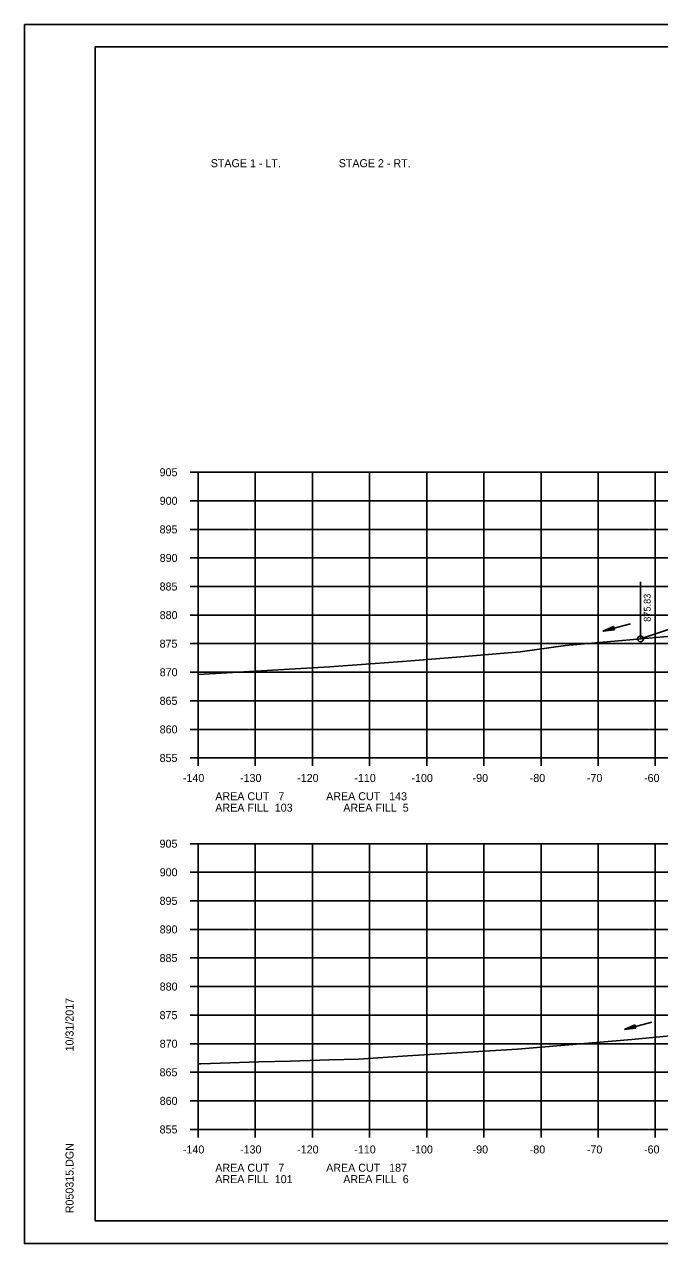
# Model space of a CAD drawing. Extents: x 1486524 to 1499135, y 326561 to 337924.
# Drawn here: x 1488812.5 to 1488923.6, y 330005.9 to 330219.2 of the extents above; entities that cross this region are included whole.
import ezdxf

# ---------------------------------------------------------------- set-up
doc = ezdxf.new("R2010")
doc.units = 0
for name, color, linetype in [('Default', 7, 'Continuous'), ('E_Const Align', 7, 'Continuous'), ('E_Const Align Station', 7, 'Continuous'), ('E_Ownership Information', 7, 'Continuous'), ('E_Property Line', 7, 'Continuous'), ('E_Proposed ROW Fig Annot', 7, 'Continuous'), ('E_Quarter Calls', 7, 'Continuous'), ('E_Title Sheet', 7, 'Continuous'), ('E_Tract Number', 7, 'Continuous'), ('R_Water Annot', 7, 'Continuous'), ('R_Xsect Elev', 7, 'Continuous')]:
    doc.layers.add(name, color=color, linetype=linetype)

msp = doc.modelspace()

# ---------------------------------------------------------------- linework, layer by layer
at = {"layer": 'E_Const Align'}
for p, q in [((1488841.49, 330140.89), (1488842.89, 330140.89)), ((1488842.89, 330090.89), (1488842.89, 330140.89)), ((1488841.49, 330135.89), (1488842.89, 330135.89)), ((1488841.49, 330130.89), (1488842.89, 330130.89)), ((1488841.49, 330125.89), (1488842.89, 330125.89)), ((1488841.49, 330120.89), (1488842.89, 330120.89)), ((1488841.49, 330115.89), (1488842.89, 330115.89)), ((1488841.49, 330110.89), (1488842.89, 330110.89)), ((1488841.49, 330105.89), (1488842.89, 330105.89)), ((1488841.49, 330100.89), (1488842.89, 330100.89)), ((1488841.49, 330095.89), (1488842.89, 330095.89)), ((1488841.49, 330090.89), (1488842.89, 330090.89)), ((1488842.89, 330090.89), (1489122.89, 330090.89)), ((1488842.89, 330089.49), (1488842.89, 330090.89)), ((1488852.89, 330089.49), (1488852.89, 330090.89)), ((1488862.89, 330089.49), (1488862.89, 330090.89)), ((1488872.89, 330089.49), (1488872.89, 330090.89)), ((1488882.89, 330089.49), (1488882.89, 330090.89)), ((1488892.89, 330089.49), (1488892.89, 330090.89)), ((1488902.89, 330089.49), (1488902.89, 330090.89)), ((1488912.89, 330089.49), (1488912.89, 330090.89)), ((1488922.89, 330089.49), (1488922.89, 330090.89)), ((1488841.49, 330075.89), (1488842.89, 330075.89)), ((1488842.89, 330025.89), (1488842.89, 330075.89)), ((1488841.49, 330070.89), (1488842.89, 330070.89)), ((1488841.49, 330065.89), (1488842.89, 330065.89)), ((1488841.49, 330060.89), (1488842.89, 330060.89)), ((1488841.49, 330055.89), (1488842.89, 330055.89)), ((1488841.49, 330050.89), (1488842.89, 330050.89)), ((1488841.49, 330045.89), (1488842.89, 330045.89)), ((1488841.49, 330040.89), (1488842.89, 330040.89)), ((1488841.49, 330035.89), (1488842.89, 330035.89)), ((1488841.49, 330030.89), (1488842.89, 330030.89)), ((1488841.49, 330025.89), (1488842.89, 330025.89)), ((1488842.89, 330025.89), (1489122.89, 330025.89)), ((1488842.89, 330024.49), (1488842.89, 330025.89)), ((1488852.89, 330024.49), (1488852.89, 330025.89)), ((1488862.89, 330024.49), (1488862.89, 330025.89)), ((1488872.89, 330024.49), (1488872.89, 330025.89)), ((1488882.89, 330024.49), (1488882.89, 330025.89)), ((1488892.89, 330024.49), (1488892.89, 330025.89)), ((1488902.89, 330024.49), (1488902.89, 330025.89)), ((1488912.89, 330024.49), (1488912.89, 330025.89)), ((1488922.89, 330024.49), (1488922.89, 330025.89))]:
    msp.add_line(p, q, dxfattribs=at)
at = {"layer": 'E_Ownership Information'}
for p, q in [((1488842.89, 330140.89), (1489122.89, 330140.89)), ((1488842.89, 330090.89), (1488842.89, 330140.89)), ((1488852.89, 330090.89), (1488852.89, 330140.89)), ((1488862.89, 330090.89), (1488862.89, 330140.89)), ((1488872.89, 330090.89), (1488872.89, 330140.89)), ((1488882.89, 330090.89), (1488882.89, 330140.89)), ((1488892.89, 330090.89), (1488892.89, 330140.89)), ((1488902.89, 330090.89), (1488902.89, 330140.89)), ((1488912.89, 330090.89), (1488912.89, 330140.89)), ((1488922.89, 330090.89), (1488922.89, 330140.89)), ((1488842.89, 330135.89), (1489122.89, 330135.89)), ((1488842.89, 330130.89), (1489122.89, 330130.89)), ((1488842.89, 330125.89), (1489122.89, 330125.89)), ((1488842.89, 330120.89), (1489122.89, 330120.89)), ((1488842.89, 330115.89), (1489122.89, 330115.89)), ((1488842.89, 330110.89), (1489122.89, 330110.89)), ((1488842.89, 330105.89), (1489122.89, 330105.89)), ((1488842.89, 330100.89), (1489122.89, 330100.89)), ((1488842.89, 330095.89), (1489122.89, 330095.89)), ((1488842.89, 330090.89), (1489122.89, 330090.89)), ((1488842.89, 330075.89), (1489122.89, 330075.89)), ((1488842.89, 330025.89), (1488842.89, 330075.89)), ((1488852.89, 330025.89), (1488852.89, 330075.89)), ((1488862.89, 330025.89), (1488862.89, 330075.89)), ((1488872.89, 330025.89), (1488872.89, 330075.89)), ((1488882.89, 330025.89), (1488882.89, 330075.89)), ((1488892.89, 330025.89), (1488892.89, 330075.89)), ((1488902.89, 330025.89), (1488902.89, 330075.89)), ((1488912.89, 330025.89), (1488912.89, 330075.89)), ((1488922.89, 330025.89), (1488922.89, 330075.89)), ((1488842.89, 330070.89), (1489122.89, 330070.89)), ((1488842.89, 330065.89), (1489122.89, 330065.89)), ((1488842.89, 330060.89), (1489122.89, 330060.89)), ((1488842.89, 330055.89), (1489122.89, 330055.89)), ((1488842.89, 330050.89), (1489122.89, 330050.89)), ((1488842.89, 330045.89), (1489122.89, 330045.89)), ((1488842.89, 330040.89), (1489122.89, 330040.89)), ((1488842.89, 330035.89), (1489122.89, 330035.89)), ((1488842.89, 330030.89), (1489122.89, 330030.89)), ((1488842.89, 330025.89), (1489122.89, 330025.89))]:
    msp.add_line(p, q, dxfattribs=at)
at = {"layer": 'E_Property Line'}
for p, q in [((1488824.89, 330215.35), (1489141.07, 330215.35)), ((1488824.89, 330009.89), (1488824.89, 330215.35)), ((1488824.89, 330009.89), (1488824.89, 330009.89)), ((1489141.07, 330009.89), (1488824.89, 330009.89))]:
    msp.add_line(p, q, dxfattribs=at)
at = {"layer": 'E_Proposed ROW Fig Annot'}
for p, q in [((1488915.58, 330113.88), (1488913.73, 330113.07)), ((1488915.58, 330113.88), (1488913.73, 330113.07)), ((1488915.74, 330113.3), (1488913.73, 330113.07)), ((1488915.74, 330113.3), (1488913.73, 330113.07)), ((1488915.6, 330113.83), (1488914.05, 330113.16)), ((1488915.6, 330113.83), (1488914.05, 330113.16)), ((1488915.73, 330113.35), (1488914.05, 330113.16)), ((1488915.73, 330113.35), (1488914.05, 330113.16)), ((1488915.61, 330113.78), (1488914.39, 330113.25)), ((1488915.61, 330113.78), (1488914.39, 330113.25)), ((1488915.71, 330113.4), (1488914.39, 330113.25)), ((1488915.71, 330113.4), (1488914.39, 330113.25)), ((1488915.62, 330113.74), (1488914.71, 330113.33)), ((1488915.62, 330113.74), (1488914.71, 330113.33)), ((1488915.7, 330113.45), (1488914.71, 330113.33)), ((1488915.7, 330113.45), (1488914.71, 330113.33)), ((1488915.64, 330113.69), (1488915.04, 330113.42)), ((1488915.64, 330113.69), (1488915.04, 330113.42)), ((1488915.69, 330113.5), (1488915.04, 330113.42)), ((1488915.69, 330113.5), (1488915.04, 330113.42)), ((1488915.65, 330113.64), (1488915.36, 330113.51)), ((1488915.65, 330113.64), (1488915.36, 330113.51)), ((1488915.67, 330113.55), (1488915.36, 330113.51)), ((1488915.67, 330113.55), (1488915.36, 330113.51)), ((1488915.74, 330113.3), (1488915.58, 330113.88)), ((1488915.74, 330113.3), (1488915.58, 330113.88)), ((1488919.33, 330044.19), (1488917.48, 330043.37)), ((1488919.33, 330044.19), (1488917.48, 330043.37)), ((1488919.34, 330044.14), (1488917.8, 330043.46)), ((1488919.34, 330044.14), (1488917.8, 330043.46)), ((1488919.36, 330044.09), (1488918.13, 330043.55)), ((1488919.36, 330044.09), (1488918.13, 330043.55)), ((1488919.37, 330044.04), (1488918.45, 330043.64)), ((1488919.37, 330044.04), (1488918.45, 330043.64)), ((1488919.38, 330043.99), (1488918.78, 330043.73)), ((1488919.38, 330043.99), (1488918.78, 330043.73)), ((1488919.4, 330043.94), (1488919.1, 330043.82)), ((1488919.4, 330043.94), (1488919.1, 330043.82)), ((1488919.49, 330043.61), (1488919.33, 330044.19)), ((1488919.49, 330043.61), (1488919.33, 330044.19)), ((1488919.49, 330043.61), (1488917.48, 330043.37)), ((1488919.49, 330043.61), (1488917.48, 330043.37)), ((1488919.47, 330043.66), (1488917.8, 330043.46)), ((1488919.47, 330043.66), (1488917.8, 330043.46)), ((1488919.46, 330043.71), (1488918.13, 330043.55)), ((1488919.46, 330043.71), (1488918.13, 330043.55)), ((1488919.45, 330043.75), (1488918.45, 330043.64)), ((1488919.45, 330043.75), (1488918.45, 330043.64)), ((1488919.43, 330043.8), (1488918.78, 330043.73)), ((1488919.43, 330043.8), (1488918.78, 330043.73)), ((1488919.42, 330043.85), (1488919.1, 330043.82)), ((1488919.42, 330043.85), (1488919.1, 330043.82))]:
    msp.add_line(p, q, dxfattribs=at)
at = {"layer": 'E_Quarter Calls'}
for p, q in [((1488812.48, 330219.25), (1489145.82, 330219.25)), ((1488812.48, 330005.92), (1489145.82, 330005.92))]:
    msp.add_line(p, q, dxfattribs=at)
for points in [[(1488812.48, 330219.25), (1489145.82, 330219.25), (1489145.82, 330005.91), (1488812.48, 330005.91)], [(1489058.81, 330215.35), (1489058.81, 330205.47), (1489094.54, 330205.47), (1489094.54, 330202.55), (1489117.74, 330202.55), (1489117.74, 330178.22), (1489141.07, 330178.22), (1489141.07, 330009.89), (1488824.89, 330009.89), (1488824.89, 330215.35)]]:
    msp.add_lwpolyline(points, close=True, dxfattribs=at)
msp.add_circle((1488920.28, 330111.72), 0.5, dxfattribs=at)
msp.add_circle((1488920.28, 330111.72), 0.5, dxfattribs=at)
at = {"layer": 'E_Title Sheet'}
msp.add_lwpolyline([(1488920.28, 330111.72), (1488934.89, 330116.59), (1488940.89, 330118.09), (1488943.98, 330118.86), (1488952.89, 330121.09), (1488958.89, 330120.5), (1488982.89, 330118.15), (1488994.89, 330116.98), (1489002.89, 330116.19), (1489007.82, 330114.96), (1489012.89, 330113.69), (1489013.75, 330113.4), (1489043.58, 330123.36), (1489045.89, 330124.12)], dxfattribs=at)
at = {"layer": 'E_Tract Number'}
for points in [[(1488842.89, 330105.48), (1488847.89, 330105.78), (1488865.88, 330106.85), (1488867.48, 330106.95), (1488869.89, 330107.1), (1488879.42, 330107.81), (1488888.79, 330108.61), (1488899.25, 330109.44), (1488907.15, 330110.55), (1488928.33, 330112.44)], [(1488842.89, 330037.38), (1488843.35, 330037.39), (1488853.52, 330037.7), (1488859.03, 330037.86), (1488865.85, 330038.06), (1488870.98, 330038.21), (1488879.54, 330038.77), (1488897.79, 330039.87), (1488898.79, 330039.96), (1488918.78, 330041.6), (1488926.73, 330042.36)]]:
    msp.add_lwpolyline(points, dxfattribs=at)
at = {"layer": 'R_Water Annot'}
for p, q in [((1488913.73, 330113.07), (1488918.56, 330114.38)), ((1488917.48, 330043.37), (1488922.3, 330044.68))]:
    msp.add_line(p, q, dxfattribs=at)
at = {"layer": 'R_Xsect Elev'}
msp.add_line((1488920.28, 330111.72), (1488920.28, 330121.72), dxfattribs=at)

# ---------------------------------------------------------------- texts
at = {"layer": 'Default'}
for s, p in [('STAGE 1 - LT.', (1488845.09, 330194.26)), ('STAGE 2 - RT.', (1488867.49, 330194.26))]:
    msp.add_text(s, height=1.4, dxfattribs=at).set_placement(p)
at = {"layer": 'E_Const Align Station'}
for s, p in [('905', (1488836.14, 330140.19)), ('900', (1488836.16, 330135.19)), ('895', (1488836.14, 330130.19)), ('890', (1488836.16, 330125.19)), ('885', (1488836.14, 330120.19)), ('880', (1488836.16, 330115.19)), ('875', (1488836.14, 330110.19)), ('870', (1488836.16, 330105.19)), ('865', (1488836.14, 330100.19)), ('860', (1488836.16, 330095.19)), ('855', (1488836.14, 330090.19)), ('-140', (1488840.22, 330086.69)), ('-130', (1488850.22, 330086.69)), ('-120', (1488860.22, 330086.69)), ('-110', (1488870.22, 330086.69)), ('-100', (1488880.22, 330086.69)), ('-90', (1488890.92, 330086.69)), ('-80', (1488900.92, 330086.69)), ('-70', (1488910.92, 330086.69)), ('-60', (1488920.92, 330086.69)), ('AREA CUT   7', (1488845.89, 330083.49)), ('     AREA CUT   143', (1488862.69, 330083.49)), ('AREA FILL  103', (1488845.89, 330081.49)), ('AREA FILL  5', (1488868.29, 330081.49)), ('905', (1488836.14, 330075.19)), ('900', (1488836.16, 330070.19)), ('895', (1488836.14, 330065.19)), ('890', (1488836.16, 330060.19)), ('885', (1488836.14, 330055.19)), ('880', (1488836.16, 330050.19)), ('875', (1488836.14, 330045.19)), ('870', (1488836.16, 330040.19)), ('865', (1488836.14, 330035.19)), ('860', (1488836.16, 330030.19)), ('855', (1488836.14, 330025.19)), ('-140', (1488840.22, 330021.69)), ('-130', (1488850.22, 330021.69)), ('-120', (1488860.22, 330021.69)), ('-110', (1488870.22, 330021.69)), ('-100', (1488880.22, 330021.69)), ('-90', (1488890.92, 330021.69)), ('-80', (1488900.92, 330021.69)), ('-70', (1488910.92, 330021.69)), ('-60', (1488920.92, 330021.69)), ('AREA CUT   7', (1488845.89, 330018.49)), ('     AREA CUT   187', (1488862.69, 330018.49)), ('AREA FILL  101', (1488845.89, 330016.49)), ('AREA FILL  6', (1488868.29, 330016.49))]:
    msp.add_text(s, height=1.4, dxfattribs=at).set_placement(p)
at = {"layer": 'E_Property Line'}
for s, p in [('10/31/2017', (1488821.08, 330039.54)), ('R050315.DGN', (1488821.08, 330011.22))]:
    msp.add_text(s, height=1.4, rotation=90, dxfattribs=at).set_placement(p)
at = {"layer": 'R_Xsect Elev'}
msp.add_text('875.83', height=1.2, rotation=90, dxfattribs=at).set_placement((1488922.08, 330114.72))

doc.saveas('drawing.dxf')
